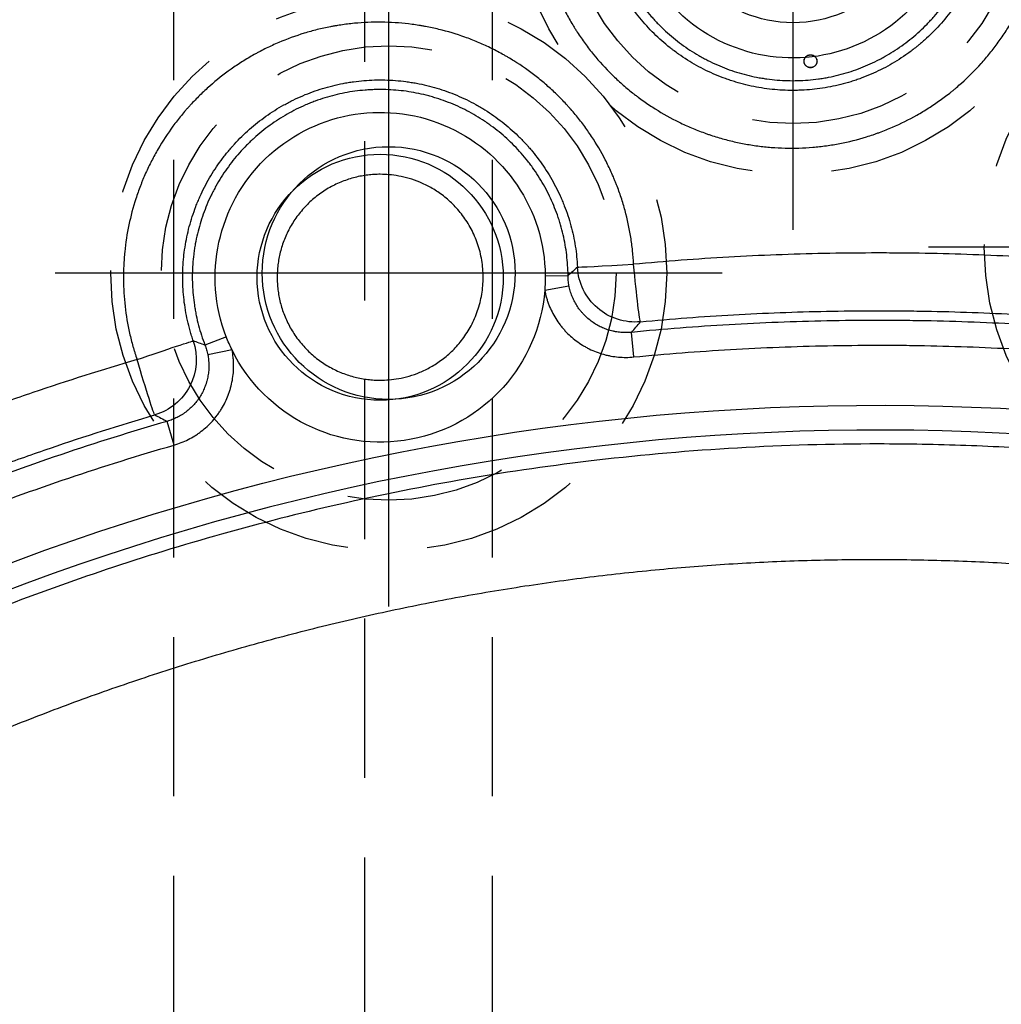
# Model space of a CAD drawing. Extents: x 2651 to 7771, y -1163 to 1075.
# Tile 335 of 490: x 5133 to 5149, y 273 to 288. Entities that reach past the tile are written whole.
import ezdxf

# ---------------------------------------------------------------- set-up
doc = ezdxf.new("R2010")
doc.units = 0
doc.header["$LTSCALE"] = 10
doc.linetypes.add('CENTER', pattern=[2, 1.25, -0.25, 0.25, -0.25])
doc.linetypes.add('HIDDEN', pattern=[0.375, 0.25, -0.125])
doc.layers.get('0').update_dxf_attribs({"linetype": 'CONTINUOUS'})
doc.layers.get('Defpoints').update_dxf_attribs({"linetype": 'CONTINUOUS'})
for name, color, linetype in [('1', 7, 'CONTINUOUS'), ('15', 7, 'CONTINUOUS'), ('97', 7, 'CONTINUOUS'), ('CEN', 1, 'CENTER'), ('DIM', 3, 'CONTINUOUS'), ('HIDDEN', 6, 'HIDDEN'), ('PART', 7, 'CONTINUOUS')]:
    doc.layers.add(name, color=color, linetype=linetype)
doc.styles.get("Standard").update_dxf_attribs({"font": 'romans.shx'})
doc.dimstyles.new('MM& INCH5', dxfattribs={"dimtxt": 5, "dimasz": 2.5, "dimexe": 1, "dimexo": 0.5, "dimtad": 0, "dimrnd": 1.38778e-17, "dimzin": 9, "dimdsep": 46, "dimtxsty": 'Standard', "dimblk": 'CLOSED', "dimcen": 0, "dimclrd": 3, "dimclre": 3, "dimclrt": 3, "dimazin": 2, "dimtfac": 0.75, "dimtofl": 0, "dimtmove": 0, "dimatfit": 3, "dimfxl": 0, "dimtolj": 1, "dimarcsym": 0})

# ---------------------------------------------------------------- blocks, each defined once
blk = doc.blocks.new('DFSF')
at = {"layer": '1', "color": 252, "linetype": 'Continuous'}
for p, q in [((1274.767, 525.024), (1274.875, 524.651)), ((1267.55, 523.64), (1267.587, 523.253)), ((1273.857, 523.528), (1274.238, 523.604)), ((1273.946, 523.323), (1274.282, 523.453)), ((1268.947, 522.592), (1268.566, 522.52)), ((1268.939, 522.363), (1268.581, 522.36))]:
    blk.add_line(p, q, dxfattribs=at)
at = {"layer": '1', "color": 7, "linetype": 'Continuous'}
blk.add_circle((1271.53, 522.388), 1.932, dxfattribs=at)
at = {"layer": '1', "color": 252, "linetype": 'Continuous'}
blk.add_arc((1263.706, 563.151), 38.363, 263.8121, 306.4003, dxfattribs=at)
at = {"layer": '1', "color": 110, "linetype": 'Continuous', "extrusion": (0, 0, -1)}
blk.add_arc((-1263.706, 563.151), 38.752, 233.5997, 276.1879, dxfattribs=at)
at = {"layer": '1', "color": 252, "linetype": 'Continuous', "extrusion": (0, 0, -1)}
blk.add_arc((-1263.706, 563.151), 38.752, 233.5997, 276.1879, dxfattribs=at)
at = {"layer": '1', "color": 7, "linetype": 'Continuous', "extrusion": (0, 0, -1)}
for centre, start, end in [((-1271.53, 522.388), 4.5224, 153.889), ((-1271.53, 522.388), 153.889, 158.8465), ((-1271.53, 522.388), 158.8465, 359.4518), ((-1271.53, 522.388), 359.4518, 4.5224), ((-1265.053, 516.351), 350.5675, 192.6028)]:
    blk.add_arc(centre, 2.591, start, end, dxfattribs=at)
at = {"layer": '1', "color": 252, "linetype": 'Continuous', "extrusion": (0, 0, -1)}
for centre, major_axis, ratio, start_param, end_param in [((1275.324, 523.68), (-0.417, -0.805), 0.99992, 0.764342, 2.377246), ((1275.324, 523.68), (-0.256, 0.87), 0.025112, 0.008729, 1.578189), ((1275.324, 523.68), (0.858, 0.292), 0.00844, 1.546014, 3.132866), ((1267.527, 522.184), (-0.686, 0.593), 0.999921, 0.764602, 2.376995), ((1267.527, 522.184), (0.084, -0.903), 0.026064, 3.150322, 4.714819), ((1267.527, 522.184), (-0.906, -0.046), 0.001337, 3.150319, 4.686243)]:
    blk.add_ellipse(centre, major_axis=major_axis, ratio=ratio, start_param=start_param, end_param=end_param, dxfattribs=at)
at = {"layer": '1', "color": 252, "linetype": 'Continuous'}
blk.add_rational_spline([(1284.673, 533.438), (1277.367, 528.298), (1268.718, 526.067), (1259.838, 527.033)], [1, 0.957088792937, 0.957088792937, 1], degree=3, dxfattribs=at)
for points, knots in [([(1259.595, 525.23), (1260.05, 525.185), (1260.961, 525.096), (1262.333, 525.024), (1264.725, 524.979), (1268.034, 525.171), (1272.093, 525.867), (1275.748, 526.892), (1278.989, 528.143), (1281.817, 529.532), (1284.259, 530.962), (1285.709, 531.992), (1286.39, 532.475)], [0, 0, 0, 0, 0.048349, 0.096698, 0.145048, 0.301095, 0.445844, 0.579291, 0.701434, 0.812268, 0.911791, 1, 1, 1, 1]), ([(1287.156, 531.114), (1286.689, 530.773), (1285.74, 530.11), (1284.765, 529.49), (1284.146, 529.116), (1284.022, 529.041), (1283.773, 528.894), (1283.648, 528.821), (1283.271, 528.605), (1283.019, 528.463), (1282.258, 528.047), (1281.745, 527.781), (1280.967, 527.398), (1280.706, 527.273), (1280.312, 527.09), (1280.181, 527.03), (1279.917, 526.911), (1279.256, 526.617), (1278.054, 526.121), (1276.426, 525.531), (1275.322, 525.185), (1274.767, 525.024)], [0, 0, 0, 0, 0.125, 0.25, 0.25, 0.28125, 0.28125, 0.3125, 0.3125, 0.375, 0.375, 0.5, 0.5, 0.5625, 0.5625, 0.59375, 0.59375, 0.625, 0.75, 0.875, 1, 1, 1, 1]), ([(1275.347, 523.68), (1275.897, 523.842), (1276.443, 524.015), (1277.256, 524.292), (1277.526, 524.387), (1277.863, 524.509), (1277.93, 524.534), (1278.065, 524.584), (1278.266, 524.659), (1279.002, 524.94), (1279.664, 525.212), (1280.451, 525.556), (1280.843, 525.732), (1281.297, 525.944), (1281.491, 526.037), (1281.62, 526.099), (1281.684, 526.13), (1282.264, 526.412), (1283.282, 526.935), (1284.774, 527.781), (1285.744, 528.386), (1286.463, 528.855), (1286.701, 529.014), (1287.056, 529.257), (1287.174, 529.338), (1287.409, 529.502), (1287.526, 529.585), (1287.643, 529.668)], [0, 0, 0, 0, 0.125, 0.125, 0.1875, 0.1875, 0.203125, 0.203125, 0.21875, 0.25, 0.375, 0.375, 0.4375, 0.46875, 0.484375, 0.484375, 0.5, 0.5, 0.625, 0.75, 0.875, 0.875, 0.9375, 0.9375, 0.96875, 0.96875, 1, 1, 1, 1]), ([(1274.767, 525.024), (1274.728, 525.013), (1274.652, 524.987), (1274.543, 524.938), (1274.473, 524.898), (1274.422, 524.867), (1274.405, 524.855), (1274.38, 524.838), (1274.372, 524.832), (1274.356, 524.82), (1274.316, 524.79), (1274.247, 524.732), (1274.163, 524.647), (1274.112, 524.585), (1274.082, 524.545), (1274.076, 524.537), (1274.064, 524.52), (1274.059, 524.512), (1274.042, 524.487), (1274.009, 524.436), (1273.961, 524.349), (1273.93, 524.275), (1273.908, 524.219), (1273.899, 524.191), (1273.889, 524.162), (1273.884, 524.143), (1273.881, 524.133), (1273.868, 524.084), (1273.85, 524.006), (1273.834, 523.887), (1273.832, 523.808), (1273.832, 523.747), (1273.833, 523.727), (1273.834, 523.697), (1273.835, 523.687), (1273.837, 523.667), (1273.841, 523.617), (1273.849, 523.567), (1273.857, 523.528)], [0, 0, 0, 0, 0.0625, 0.125, 0.1875, 0.1875, 0.21875, 0.21875, 0.234375, 0.234375, 0.25, 0.3125, 0.375, 0.4375, 0.4375, 0.453125, 0.453125, 0.46875, 0.46875, 0.5, 0.5625, 0.625, 0.625, 0.65625, 0.671875, 0.671875, 0.6875, 0.6875, 0.75, 0.8125, 0.875, 0.875, 0.90625, 0.90625, 0.921875, 0.921875, 0.9375, 1, 1, 1, 1]), ([(1267.55, 523.64), (1267.044, 523.591), (1266.03, 523.512), (1265.015, 523.473), (1264.254, 523.458), (1263.999, 523.455), (1263.618, 523.455), (1263.491, 523.455), (1263.237, 523.457), (1262.601, 523.466), (1261.967, 523.49), (1261.459, 523.519)], [0, 0, 0, 0, 0.25, 0.5, 0.5, 0.625, 0.625, 0.6875, 0.6875, 0.75, 1, 1, 1, 1]), ([(1268.947, 522.592), (1268.94, 522.631), (1268.931, 522.67), (1268.914, 522.728), (1268.908, 522.747), (1268.899, 522.775), (1268.895, 522.785), (1268.888, 522.804), (1268.871, 522.851), (1268.834, 522.933), (1268.776, 523.037), (1268.731, 523.102), (1268.7, 523.142), (1268.694, 523.15), (1268.682, 523.166), (1268.675, 523.174), (1268.656, 523.197), (1268.616, 523.242), (1268.545, 523.312), (1268.454, 523.388), (1268.387, 523.433), (1268.344, 523.46), (1268.336, 523.465), (1268.318, 523.475), (1268.292, 523.49), (1268.23, 523.522), (1268.139, 523.562), (1268.064, 523.587), (1268.006, 523.603), (1267.987, 523.608), (1267.957, 523.615), (1267.947, 523.617), (1267.928, 523.621), (1267.878, 523.631), (1267.789, 523.643), (1267.67, 523.648), (1267.59, 523.644), (1267.55, 523.64)], [0, 0, 0, 0, 0.0625, 0.0625, 0.09375, 0.09375, 0.109375, 0.109375, 0.125, 0.1875, 0.25, 0.3125, 0.3125, 0.328125, 0.328125, 0.34375, 0.34375, 0.375, 0.4375, 0.5, 0.5625, 0.5625, 0.578125, 0.578125, 0.59375, 0.625, 0.6875, 0.75, 0.75, 0.78125, 0.78125, 0.796875, 0.796875, 0.8125, 0.875, 0.9375, 1, 1, 1, 1]), ([(1267.551, 522.184), (1267.555, 522.112), (1267.566, 521.969), (1267.585, 521.827), (1267.618, 521.616), (1267.663, 521.408), (1267.745, 521.135), (1267.793, 521), (1267.826, 520.917), (1267.832, 520.9), (1267.846, 520.867), (1267.853, 520.85), (1267.873, 520.8), (1267.917, 520.702), (1268.026, 520.477), (1268.134, 520.293), (1268.252, 520.115), (1268.333, 519.999), (1268.421, 519.886), (1268.49, 519.804), (1268.513, 519.776), (1268.549, 519.736), (1268.561, 519.722), (1268.585, 519.695), (1268.645, 519.629), (1268.758, 519.514), (1268.915, 519.369), (1269.024, 519.278), (1269.192, 519.147), (1269.308, 519.065), (1269.46, 518.97), (1269.506, 518.942), (1269.552, 518.915), (1269.584, 518.898), (1269.599, 518.889), (1269.678, 518.845), (1269.805, 518.779), (1270, 518.691), (1270.265, 518.588), (1270.469, 518.527), (1270.677, 518.476), (1270.747, 518.461), (1270.836, 518.445), (1270.853, 518.442), (1270.889, 518.436), (1270.907, 518.433), (1270.96, 518.424), (1271.137, 518.398), (1271.315, 518.385), (1271.599, 518.378), (1271.741, 518.382), (1271.954, 518.399), (1272.025, 518.407), (1272.132, 518.422), (1272.167, 518.427), (1272.22, 518.436), (1272.238, 518.439), (1272.273, 518.445), (1272.362, 518.461), (1272.519, 518.496), (1272.656, 518.534), (1272.86, 518.596), (1272.993, 518.645), (1273.19, 518.729), (1273.255, 518.758), (1273.351, 518.805), (1273.399, 518.83), (1273.447, 518.855), (1273.478, 518.872), (1273.494, 518.881), (1273.572, 518.925), (1273.696, 518.998), (1273.814, 519.078), (1273.988, 519.201), (1274.099, 519.289), (1274.259, 519.43), (1274.364, 519.527), (1274.463, 519.631), (1274.524, 519.697), (1274.536, 519.71), (1274.56, 519.737), (1274.595, 519.778), (1274.676, 519.874), (1274.742, 519.958), (1274.868, 520.13), (1274.946, 520.249), (1275.053, 520.434), (1275.122, 520.558), (1275.184, 520.687), (1275.227, 520.786), (1275.242, 520.819), (1275.262, 520.868), (1275.269, 520.885), (1275.282, 520.918), (1275.315, 521.002), (1275.345, 521.086), (1275.411, 521.29), (1275.447, 521.427), (1275.506, 521.705), (1275.527, 521.846), (1275.545, 522.024), (1275.55, 522.078), (1275.553, 522.132), (1275.555, 522.168), (1275.556, 522.186), (1275.561, 522.275), (1275.563, 522.419), (1275.556, 522.632), (1275.531, 522.916), (1275.496, 523.126), (1275.449, 523.335), (1275.431, 523.405), (1275.407, 523.491), (1275.402, 523.508), (1275.391, 523.543), (1275.376, 523.595), (1275.359, 523.646), (1275.347, 523.68)], [0, 0, 0, 0, 0.015625, 0.03125, 0.03125, 0.0625, 0.078125, 0.09375, 0.09375, 0.097656, 0.097656, 0.101562, 0.101562, 0.109375, 0.125, 0.15625, 0.15625, 0.171875, 0.1875, 0.1875, 0.195312, 0.195312, 0.199219, 0.199219, 0.203125, 0.21875, 0.234375, 0.25, 0.25, 0.28125, 0.28125, 0.289062, 0.292969, 0.292969, 0.296875, 0.296875, 0.3125, 0.328125, 0.34375, 0.375, 0.375, 0.390625, 0.390625, 0.394531, 0.394531, 0.398437, 0.398437, 0.40625, 0.4375, 0.4375, 0.46875, 0.46875, 0.484375, 0.484375, 0.492187, 0.492187, 0.496094, 0.496094, 0.5, 0.515625, 0.53125, 0.53125, 0.5625, 0.5625, 0.578125, 0.578125, 0.585937, 0.589844, 0.589844, 0.59375, 0.59375, 0.609375, 0.625, 0.625, 0.65625, 0.65625, 0.671875, 0.6875, 0.6875, 0.691406, 0.691406, 0.695312, 0.703125, 0.71875, 0.71875, 0.75, 0.75, 0.765625, 0.78125, 0.78125, 0.789062, 0.789062, 0.792969, 0.792969, 0.796875, 0.8125, 0.8125, 0.84375, 0.84375, 0.875, 0.875, 0.882812, 0.886719, 0.886719, 0.890625, 0.890625, 0.90625, 0.921875, 0.9375, 0.96875, 0.96875, 0.984375, 0.984375, 0.988281, 0.988281, 0.992188, 1, 1, 1, 1]), ([(1261.57, 522.063), (1262.069, 522.036), (1262.567, 522.019), (1263.191, 522.009), (1263.316, 522.008), (1263.565, 522.006), (1263.69, 522.006), (1264.065, 522.007), (1264.813, 522.015), (1266.059, 522.063), (1267.054, 522.137), (1267.551, 522.184)], [0, 0, 0, 0, 0.25, 0.25, 0.3125, 0.3125, 0.375, 0.375, 0.5, 0.75, 1, 1, 1, 1]), ([(1269.021, 515.64), (1269.034, 515.712), (1269.045, 515.784), (1269.056, 515.874), (1269.058, 515.892), (1269.062, 515.928), (1269.064, 515.946), (1269.069, 516), (1269.072, 516.036), (1269.085, 516.217), (1269.087, 516.361), (1269.079, 516.576), (1269.07, 516.719), (1269.044, 516.932), (1269.019, 517.074), (1268.998, 517.181), (1268.99, 517.216), (1268.978, 517.269), (1268.974, 517.287), (1268.965, 517.322), (1268.925, 517.48), (1268.876, 517.635), (1268.8, 517.836), (1268.746, 517.969), (1268.654, 518.163), (1268.585, 518.29), (1268.531, 518.384), (1268.504, 518.43), (1268.475, 518.476), (1268.455, 518.507), (1268.406, 518.583), (1268.314, 518.717), (1268.226, 518.831), (1268.09, 518.998), (1267.993, 519.104), (1267.84, 519.255), (1267.735, 519.353), (1267.624, 519.446), (1267.553, 519.502), (1267.539, 519.514), (1267.51, 519.536), (1267.467, 519.569), (1267.364, 519.643), (1267.155, 519.783), (1266.967, 519.888), (1266.774, 519.983), (1266.643, 520.042), (1266.509, 520.095), (1266.424, 520.126), (1266.407, 520.132), (1266.373, 520.144), (1266.356, 520.15), (1266.304, 520.167), (1266.2, 520.2), (1266.096, 520.228), (1265.956, 520.262), (1265.816, 520.292), (1265.604, 520.326), (1265.39, 520.349), (1265.246, 520.356), (1265.137, 520.359), (1265.101, 520.359), (1265.047, 520.359), (1265.029, 520.359), (1264.992, 520.358), (1264.902, 520.356), (1264.739, 520.347), (1264.525, 520.323), (1264.243, 520.276), (1264.034, 520.224), (1263.861, 520.171), (1263.81, 520.154), (1263.758, 520.136), (1263.724, 520.124), (1263.707, 520.118), (1263.622, 520.087), (1263.555, 520.06), (1263.356, 519.974), (1263.163, 519.878), (1262.918, 519.73), (1262.739, 519.609), (1262.624, 519.522), (1262.553, 519.465), (1262.539, 519.454), (1262.511, 519.431), (1262.47, 519.396), (1262.32, 519.265), (1262.193, 519.138), (1262.049, 518.978), (1261.956, 518.869), (1261.825, 518.698), (1261.744, 518.579), (1261.685, 518.487), (1261.666, 518.457), (1261.628, 518.394), (1261.573, 518.3), (1261.489, 518.141), (1261.428, 518.011), (1261.342, 517.814), (1261.293, 517.679), (1261.228, 517.474), (1261.209, 517.404), (1261.182, 517.299), (1261.174, 517.264), (1261.162, 517.211), (1261.158, 517.193), (1261.151, 517.158), (1261.133, 517.069), (1261.106, 516.908), (1261.073, 516.623), (1261.067, 516.408), (1261.071, 516.192), (1261.078, 516.049), (1261.093, 515.905), (1261.103, 515.833)], [0, 0, 0, 0, 0.015625, 0.015625, 0.019531, 0.019531, 0.023438, 0.023438, 0.03125, 0.03125, 0.0625, 0.0625, 0.078125, 0.09375, 0.109375, 0.109375, 0.117188, 0.117188, 0.121094, 0.121094, 0.125, 0.15625, 0.15625, 0.171875, 0.1875, 0.203125, 0.203125, 0.210938, 0.214844, 0.214844, 0.21875, 0.234375, 0.25, 0.25, 0.28125, 0.28125, 0.296875, 0.3125, 0.3125, 0.316406, 0.316406, 0.320313, 0.328125, 0.34375, 0.375, 0.375, 0.390625, 0.40625, 0.40625, 0.410156, 0.410156, 0.414063, 0.414063, 0.421875, 0.4375, 0.4375, 0.453125, 0.46875, 0.484375, 0.5, 0.5, 0.507813, 0.507813, 0.511719, 0.511719, 0.515625, 0.53125, 0.546875, 0.5625, 0.59375, 0.59375, 0.601563, 0.605469, 0.605469, 0.609375, 0.609375, 0.625, 0.625, 0.65625, 0.671875, 0.6875, 0.703125, 0.703125, 0.707031, 0.707031, 0.710938, 0.71875, 0.75, 0.75, 0.765625, 0.78125, 0.796875, 0.796875, 0.804688, 0.804688, 0.8125, 0.828125, 0.84375, 0.84375, 0.875, 0.875, 0.890625, 0.890625, 0.898438, 0.898438, 0.902344, 0.902344, 0.90625, 0.921875, 0.9375, 0.96875, 0.96875, 0.984375, 1, 1, 1, 1])]:
    blk.add_open_spline(points, degree=3, knots=knots, dxfattribs=at)
at = {"layer": '1', "color": 7, "linetype": 'Continuous'}
for points, knots in [([(1274.875, 524.651), (1275.436, 524.813), (1276.55, 525.163), (1278.195, 525.759), (1279.273, 526.204), (1279.942, 526.497), (1280.076, 526.556), (1280.342, 526.677), (1280.475, 526.737), (1280.872, 526.922), (1281.136, 527.048), (1281.922, 527.434), (1282.44, 527.703), (1283.208, 528.124), (1283.463, 528.267), (1283.843, 528.485), (1283.969, 528.559), (1284.221, 528.707), (1284.847, 529.082), (1285.956, 529.787), (1286.914, 530.456), (1287.385, 530.801)], [0, 0, 0, 0, 0.125, 0.25, 0.375, 0.375, 0.40625, 0.40625, 0.4375, 0.4375, 0.5, 0.5, 0.625, 0.625, 0.6875, 0.6875, 0.71875, 0.71875, 0.75, 0.875, 1, 1, 1, 1]), ([(1287.339, 530.584), (1287.107, 530.416), (1286.873, 530.25), (1286.579, 530.046), (1286.52, 530.005), (1286.401, 529.924), (1286.224, 529.803), (1285.57, 529.365), (1284.482, 528.677), (1282.995, 527.823), (1281.979, 527.296), (1281.336, 526.98), (1281.207, 526.918), (1280.949, 526.794), (1280.56, 526.611), (1280.169, 526.433), (1279.383, 526.088), (1278.854, 525.868), (1278.187, 525.608), (1278.053, 525.557), (1277.785, 525.456), (1277.651, 525.406), (1277.247, 525.259), (1276.977, 525.163), (1276.164, 524.885), (1275.618, 524.712), (1275.068, 524.55)], [0, 0, 0, 0, 0.0625, 0.0625, 0.078125, 0.078125, 0.09375, 0.125, 0.25, 0.375, 0.5, 0.5, 0.53125, 0.53125, 0.5625, 0.625, 0.625, 0.75, 0.75, 0.78125, 0.78125, 0.8125, 0.8125, 0.875, 0.875, 1, 1, 1, 1]), ([(1274.238, 523.604), (1274.232, 523.631), (1274.228, 523.659), (1274.224, 523.694), (1274.224, 523.701), (1274.223, 523.715), (1274.222, 523.722), (1274.221, 523.743), (1274.22, 523.785), (1274.222, 523.855), (1274.233, 523.938), (1274.245, 523.993), (1274.255, 524.027), (1274.257, 524.034), (1274.261, 524.047), (1274.267, 524.068), (1274.283, 524.114), (1274.311, 524.178), (1274.338, 524.227), (1274.36, 524.263), (1274.367, 524.275), (1274.383, 524.298), (1274.391, 524.31), (1274.416, 524.344), (1274.452, 524.387), (1274.511, 524.447), (1274.554, 524.483), (1274.582, 524.504), (1274.587, 524.508), (1274.599, 524.517), (1274.604, 524.521), (1274.622, 524.533), (1274.657, 524.556), (1274.718, 524.59), (1274.794, 524.625), (1274.848, 524.643), (1274.875, 524.651)], [0, 0, 0, 0, 0.0625, 0.0625, 0.078125, 0.078125, 0.09375, 0.09375, 0.125, 0.1875, 0.25, 0.3125, 0.3125, 0.328125, 0.328125, 0.34375, 0.375, 0.4375, 0.5, 0.5, 0.53125, 0.53125, 0.5625, 0.5625, 0.625, 0.6875, 0.75, 0.75, 0.765625, 0.765625, 0.78125, 0.78125, 0.8125, 0.875, 0.9375, 1, 1, 1, 1]), ([(1268.581, 522.36), (1268.582, 522.251), (1268.589, 522.144), (1268.615, 521.93), (1268.634, 521.825), (1268.67, 521.668), (1268.69, 521.59), (1268.714, 521.512), (1268.727, 521.473), (1268.731, 521.46), (1268.74, 521.435), (1268.779, 521.319), (1268.826, 521.208), (1268.918, 521.014), (1268.97, 520.92), (1269.055, 520.783), (1269.085, 520.738), (1269.132, 520.672), (1269.148, 520.65), (1269.18, 520.606), (1269.262, 520.499), (1269.351, 520.398), (1269.501, 520.245), (1269.58, 520.173), (1269.705, 520.071), (1269.747, 520.038), (1269.802, 519.998), (1269.813, 519.99), (1269.835, 519.975), (1269.846, 519.967), (1269.879, 519.944), (1269.992, 519.869), (1270.201, 519.748), (1270.397, 519.663), (1270.548, 519.606), (1270.599, 519.589), (1270.677, 519.565), (1270.702, 519.557), (1270.742, 519.546), (1270.755, 519.542), (1270.781, 519.535), (1270.899, 519.505), (1271.017, 519.481), (1271.229, 519.452), (1271.336, 519.443), (1271.497, 519.438), (1271.551, 519.438), (1271.632, 519.44), (1271.672, 519.442), (1271.713, 519.444), (1271.74, 519.446), (1271.753, 519.447), (1271.875, 519.456), (1272.088, 519.485), (1272.295, 519.537), (1272.449, 519.584), (1272.5, 519.602), (1272.576, 519.63), (1272.614, 519.644), (1272.651, 519.659), (1272.676, 519.67), (1272.689, 519.675), (1272.801, 519.724), (1272.897, 519.772), (1273.083, 519.878), (1273.173, 519.936), (1273.347, 520.061), (1273.431, 520.129), (1273.521, 520.211), (1273.531, 520.22), (1273.551, 520.238), (1273.58, 520.266), (1273.648, 520.333), (1273.703, 520.391), (1273.809, 520.512), (1273.876, 520.596), (1274, 520.77), (1274.057, 520.861), (1274.116, 520.968), (1274.123, 520.98), (1274.135, 521.004), (1274.142, 521.016), (1274.161, 521.052), (1274.197, 521.124), (1274.23, 521.198), (1274.292, 521.346), (1274.328, 521.447), (1274.389, 521.652), (1274.414, 521.757), (1274.436, 521.876), (1274.438, 521.89), (1274.442, 521.916), (1274.445, 521.93), (1274.451, 521.97), (1274.462, 522.051), (1274.47, 522.131), (1274.481, 522.292), (1274.482, 522.399), (1274.474, 522.612), (1274.464, 522.719), (1274.444, 522.853), (1274.439, 522.879), (1274.432, 522.919), (1274.43, 522.933), (1274.424, 522.959), (1274.411, 523.026), (1274.396, 523.092), (1274.354, 523.248), (1274.321, 523.351), (1274.282, 523.453)], [0, 0, 0, 0, 0.03125, 0.03125, 0.0625, 0.0625, 0.078125, 0.085938, 0.085938, 0.089844, 0.089844, 0.09375, 0.125, 0.125, 0.15625, 0.15625, 0.171875, 0.171875, 0.179688, 0.179688, 0.1875, 0.21875, 0.21875, 0.25, 0.25, 0.265625, 0.265625, 0.269531, 0.269531, 0.273438, 0.273438, 0.28125, 0.3125, 0.34375, 0.34375, 0.359375, 0.359375, 0.367188, 0.367188, 0.371094, 0.371094, 0.375, 0.40625, 0.40625, 0.4375, 0.4375, 0.453125, 0.453125, 0.460938, 0.464844, 0.464844, 0.46875, 0.46875, 0.5, 0.53125, 0.53125, 0.546875, 0.546875, 0.554688, 0.558594, 0.558594, 0.5625, 0.5625, 0.59375, 0.59375, 0.625, 0.625, 0.65625, 0.65625, 0.660156, 0.660156, 0.664063, 0.671875, 0.6875, 0.6875, 0.71875, 0.71875, 0.75, 0.75, 0.753906, 0.753906, 0.757813, 0.757813, 0.765625, 0.78125, 0.78125, 0.8125, 0.8125, 0.84375, 0.84375, 0.847656, 0.847656, 0.851563, 0.851563, 0.859375, 0.875, 0.875, 0.90625, 0.90625, 0.9375, 0.9375, 0.945312, 0.945312, 0.949219, 0.949219, 0.953125, 0.96875, 0.96875, 1, 1, 1, 1]), ([(1274.282, 523.453), (1274.272, 523.477), (1274.264, 523.502), (1274.249, 523.552), (1274.243, 523.578), (1274.238, 523.604)], [0, 0, 0, 0, 0.5, 0.5, 1, 1, 1, 1]), ([(1274.465, 523.388), (1274.474, 523.361), (1274.487, 523.322), (1274.499, 523.282), (1274.507, 523.255), (1274.511, 523.242), (1274.53, 523.175), (1274.544, 523.121), (1274.58, 522.959), (1274.598, 522.85), (1274.623, 522.632), (1274.63, 522.522), (1274.631, 522.356), (1274.63, 522.301), (1274.627, 522.231), (1274.626, 522.217), (1274.625, 522.189), (1274.622, 522.148), (1274.609, 521.996), (1274.588, 521.86), (1274.543, 521.644), (1274.514, 521.538), (1274.463, 521.381), (1274.445, 521.328), (1274.42, 521.264), (1274.415, 521.251), (1274.405, 521.225), (1274.399, 521.212), (1274.383, 521.173), (1274.372, 521.148), (1274.316, 521.021), (1274.265, 520.923), (1274.155, 520.733), (1274.095, 520.641), (1273.997, 520.508), (1273.963, 520.464), (1273.91, 520.4), (1273.883, 520.368), (1273.856, 520.337), (1273.837, 520.316), (1273.828, 520.305), (1273.743, 520.213), (1273.665, 520.136), (1273.5, 519.99), (1273.413, 519.922), (1273.234, 519.795), (1273.14, 519.735), (1273.031, 519.674), (1273.019, 519.668), (1272.994, 519.654), (1272.958, 519.635), (1272.871, 519.591), (1272.796, 519.556), (1272.644, 519.492), (1272.541, 519.454), (1272.33, 519.39), (1272.223, 519.363), (1272.1, 519.34), (1272.087, 519.337), (1272.059, 519.332), (1272.018, 519.325), (1271.922, 519.311), (1271.84, 519.302), (1271.675, 519.288), (1271.565, 519.285), (1271.345, 519.29), (1271.235, 519.299), (1271.098, 519.317), (1271.07, 519.321), (1271.016, 519.33), (1270.988, 519.334), (1270.906, 519.35), (1270.852, 519.361), (1270.691, 519.4), (1270.586, 519.432), (1270.379, 519.506), (1270.277, 519.549), (1270.128, 519.621), (1270.079, 519.647), (1270.018, 519.68), (1270.006, 519.687), (1269.981, 519.701), (1269.945, 519.722), (1269.815, 519.801), (1269.702, 519.88), (1269.529, 520.016), (1269.447, 520.088), (1269.328, 520.204), (1269.289, 520.243), (1269.242, 520.294), (1269.233, 520.304), (1269.214, 520.325), (1269.205, 520.336), (1269.177, 520.367), (1269.159, 520.388), (1269.071, 520.495), (1269.005, 520.584), (1268.884, 520.767), (1268.828, 520.862), (1268.752, 521.008), (1268.728, 521.058), (1268.693, 521.134), (1268.682, 521.159), (1268.666, 521.198), (1268.661, 521.211), (1268.65, 521.237), (1268.604, 521.353), (1268.565, 521.471), (1268.508, 521.683), (1268.485, 521.791), (1268.45, 522.009), (1268.439, 522.119), (1268.433, 522.23)], [0, 0, 0, 0, 0.007812, 0.011719, 0.011719, 0.015625, 0.015625, 0.03125, 0.03125, 0.0625, 0.0625, 0.09375, 0.09375, 0.109375, 0.109375, 0.113281, 0.113281, 0.117187, 0.125, 0.15625, 0.15625, 0.1875, 0.1875, 0.203125, 0.203125, 0.207031, 0.207031, 0.210937, 0.210937, 0.21875, 0.21875, 0.25, 0.25, 0.28125, 0.28125, 0.296875, 0.296875, 0.304687, 0.308594, 0.308594, 0.3125, 0.3125, 0.34375, 0.34375, 0.375, 0.375, 0.40625, 0.40625, 0.410156, 0.410156, 0.414062, 0.421875, 0.4375, 0.4375, 0.46875, 0.46875, 0.5, 0.5, 0.503906, 0.503906, 0.507812, 0.515625, 0.53125, 0.53125, 0.5625, 0.5625, 0.59375, 0.59375, 0.601562, 0.601562, 0.609375, 0.609375, 0.625, 0.625, 0.65625, 0.65625, 0.6875, 0.6875, 0.703125, 0.703125, 0.707031, 0.707031, 0.710938, 0.71875, 0.75, 0.75, 0.78125, 0.78125, 0.796875, 0.796875, 0.800781, 0.800781, 0.804688, 0.804688, 0.8125, 0.8125, 0.84375, 0.84375, 0.875, 0.875, 0.890625, 0.890625, 0.898438, 0.898438, 0.902344, 0.902344, 0.90625, 0.9375, 0.9375, 0.96875, 0.96875, 1, 1, 1, 1]), ([(1261.437, 523.131), (1261.949, 523.102), (1262.462, 523.082), (1263.104, 523.07), (1263.232, 523.069), (1263.489, 523.066), (1263.617, 523.066), (1264.002, 523.066), (1264.259, 523.069), (1265.028, 523.084), (1266.053, 523.124), (1267.076, 523.204), (1267.587, 523.253)], [0, 0, 0, 0, 0.25, 0.25, 0.3125, 0.3125, 0.375, 0.375, 0.5, 0.5, 0.75, 1, 1, 1, 1]), ([(1267.587, 523.253), (1267.615, 523.256), (1267.671, 523.259), (1267.755, 523.255), (1267.81, 523.248), (1267.845, 523.242), (1267.852, 523.24), (1267.866, 523.237), (1267.872, 523.236), (1267.893, 523.231), (1267.934, 523.221), (1268, 523.199), (1268.051, 523.176), (1268.088, 523.158), (1268.101, 523.151), (1268.125, 523.138), (1268.138, 523.131), (1268.174, 523.109), (1268.22, 523.077), (1268.284, 523.024), (1268.324, 522.985), (1268.352, 522.954), (1268.361, 522.943), (1268.375, 522.927), (1268.379, 522.921), (1268.388, 522.91), (1268.41, 522.883), (1268.445, 522.831), (1268.486, 522.758), (1268.509, 522.707), (1268.524, 522.668), (1268.529, 522.655), (1268.538, 522.628), (1268.551, 522.588), (1268.56, 522.547), (1268.566, 522.52)], [0, 0, 0, 0, 0.0625, 0.125, 0.1875, 0.1875, 0.203125, 0.203125, 0.21875, 0.21875, 0.25, 0.3125, 0.375, 0.375, 0.40625, 0.40625, 0.4375, 0.4375, 0.5, 0.5625, 0.625, 0.625, 0.65625, 0.65625, 0.671875, 0.671875, 0.6875, 0.75, 0.8125, 0.875, 0.875, 0.90625, 0.90625, 0.9375, 1, 1, 1, 1]), ([(1267.443, 523.087), (1266.957, 523.041), (1265.984, 522.968), (1265.009, 522.931), (1264.278, 522.916), (1264.034, 522.913), (1263.668, 522.913), (1263.546, 522.913), (1263.302, 522.915), (1262.691, 522.922), (1262.082, 522.942), (1261.594, 522.968)], [0, 0, 0, 0, 0.25, 0.5, 0.5, 0.625, 0.625, 0.6875, 0.6875, 0.75, 1, 1, 1, 1]), ([(1268.566, 522.52), (1268.571, 522.493), (1268.574, 522.467), (1268.58, 522.413), (1268.581, 522.387), (1268.581, 522.36)], [0, 0, 0, 0, 0.5, 0.5, 1, 1, 1, 1]), ([(1261.978, 515.95), (1261.963, 516.061), (1261.955, 516.173), (1261.95, 516.395), (1261.954, 516.506), (1261.973, 516.727), (1261.988, 516.837), (1262.015, 516.975), (1262.021, 517.003), (1262.033, 517.058), (1262.053, 517.139), (1262.106, 517.327), (1262.164, 517.483), (1262.252, 517.687), (1262.302, 517.786), (1262.371, 517.908), (1262.385, 517.932), (1262.414, 517.98), (1262.429, 518.004), (1262.474, 518.075), (1262.506, 518.121), (1262.603, 518.256), (1262.673, 518.343), (1262.821, 518.508), (1262.9, 518.586), (1263.004, 518.679), (1263.036, 518.707), (1263.068, 518.734), (1263.09, 518.752), (1263.101, 518.761), (1263.155, 518.805), (1263.2, 518.839), (1263.336, 518.936), (1263.429, 518.996), (1263.622, 519.105), (1263.722, 519.154), (1263.875, 519.221), (1263.927, 519.241), (1263.993, 519.266), (1264.007, 519.271), (1264.033, 519.28), (1264.073, 519.294), (1264.219, 519.341), (1264.354, 519.375), (1264.571, 519.417), (1264.681, 519.432), (1264.848, 519.446), (1264.904, 519.449), (1264.974, 519.451), (1264.988, 519.452), (1265.016, 519.452), (1265.03, 519.452), (1265.072, 519.452), (1265.1, 519.452), (1265.24, 519.449), (1265.461, 519.431), (1265.679, 519.391), (1265.841, 519.351), (1265.895, 519.336), (1265.976, 519.312), (1266.002, 519.304), (1266.042, 519.29), (1266.056, 519.286), (1266.082, 519.277), (1266.201, 519.234), (1266.316, 519.186), (1266.516, 519.088), (1266.612, 519.034), (1266.754, 518.945), (1266.8, 518.914), (1266.868, 518.866), (1266.902, 518.841), (1266.936, 518.815), (1266.958, 518.798), (1266.969, 518.79), (1267.068, 518.711), (1267.151, 518.637), (1267.31, 518.481), (1267.384, 518.399), (1267.525, 518.227), (1267.591, 518.137), (1267.66, 518.031), (1267.667, 518.019), (1267.682, 517.996), (1267.704, 517.96), (1267.754, 517.876), (1267.794, 517.802), (1267.869, 517.654), (1267.914, 517.552), (1267.993, 517.344), (1268.027, 517.238), (1268.058, 517.116), (1268.062, 517.103), (1268.068, 517.075), (1268.072, 517.062), (1268.081, 517.021), (1268.099, 516.938), (1268.113, 516.856), (1268.137, 516.691), (1268.148, 516.58), (1268.156, 516.359), (1268.154, 516.247), (1268.145, 516.108), (1268.142, 516.08), (1268.138, 516.038), (1268.137, 516.024), (1268.134, 515.996), (1268.125, 515.926), (1268.115, 515.857), (1268.105, 515.801)], [0, 0, 0, 0, 0.03125, 0.03125, 0.0625, 0.0625, 0.09375, 0.09375, 0.101563, 0.101563, 0.109375, 0.125, 0.15625, 0.15625, 0.1875, 0.1875, 0.195313, 0.195313, 0.203125, 0.203125, 0.21875, 0.21875, 0.25, 0.25, 0.28125, 0.28125, 0.289063, 0.292969, 0.292969, 0.296875, 0.296875, 0.3125, 0.3125, 0.34375, 0.34375, 0.375, 0.375, 0.390625, 0.390625, 0.394531, 0.394531, 0.398438, 0.40625, 0.4375, 0.4375, 0.46875, 0.46875, 0.484375, 0.484375, 0.488281, 0.488281, 0.492188, 0.492188, 0.5, 0.5, 0.53125, 0.5625, 0.5625, 0.578125, 0.578125, 0.585938, 0.585938, 0.589844, 0.589844, 0.59375, 0.625, 0.625, 0.65625, 0.65625, 0.671875, 0.671875, 0.679688, 0.683594, 0.683594, 0.6875, 0.6875, 0.71875, 0.71875, 0.75, 0.75, 0.78125, 0.78125, 0.785156, 0.785156, 0.789063, 0.796875, 0.8125, 0.8125, 0.84375, 0.84375, 0.875, 0.875, 0.878906, 0.878906, 0.882813, 0.882813, 0.890625, 0.90625, 0.90625, 0.9375, 0.9375, 0.96875, 0.96875, 0.976562, 0.976562, 0.980469, 0.980469, 0.984375, 1, 1, 1, 1]), ([(1267.931, 515.708), (1267.955, 515.815), (1267.972, 515.922), (1267.996, 516.136), (1268.002, 516.244), (1268.002, 516.406), (1268, 516.488), (1267.994, 516.569), (1267.991, 516.61), (1267.989, 516.624), (1267.987, 516.651), (1267.974, 516.773), (1267.954, 516.893), (1267.906, 517.104), (1267.877, 517.208), (1267.824, 517.361), (1267.805, 517.412), (1267.779, 517.475), (1267.774, 517.488), (1267.763, 517.513), (1267.747, 517.551), (1267.73, 517.588), (1267.672, 517.71), (1267.621, 517.805), (1267.508, 517.989), (1267.446, 518.077), (1267.347, 518.205), (1267.312, 518.247), (1267.267, 518.299), (1267.258, 518.309), (1267.24, 518.329), (1267.231, 518.339), (1267.203, 518.369), (1267.11, 518.468), (1266.931, 518.632), (1266.757, 518.76), (1266.621, 518.849), (1266.563, 518.884), (1266.504, 518.918), (1266.48, 518.931), (1266.469, 518.938), (1266.432, 518.957), (1266.408, 518.97), (1266.287, 519.031), (1266.188, 519.075), (1265.986, 519.15), (1265.883, 519.182), (1265.726, 519.222), (1265.673, 519.234), (1265.593, 519.25), (1265.567, 519.255), (1265.526, 519.261), (1265.513, 519.263), (1265.486, 519.268), (1265.364, 519.285), (1265.243, 519.295), (1265.028, 519.301), (1264.92, 519.298), (1264.759, 519.285), (1264.705, 519.279), (1264.624, 519.268), (1264.597, 519.264), (1264.557, 519.257), (1264.543, 519.255), (1264.516, 519.25), (1264.396, 519.227), (1264.278, 519.197), (1264.072, 519.133), (1263.971, 519.095), (1263.823, 519.031), (1263.774, 519.008), (1263.701, 518.971), (1263.665, 518.952), (1263.617, 518.926), (1263.594, 518.912), (1263.487, 518.851), (1263.397, 518.792), (1263.223, 518.664), (1263.139, 518.596), (1263.02, 518.486), (1262.962, 518.43), (1262.897, 518.361), (1262.869, 518.331), (1262.851, 518.31), (1262.842, 518.3), (1262.761, 518.208), (1262.694, 518.122), (1262.571, 517.945), (1262.515, 517.853), (1262.412, 517.664), (1262.365, 517.566), (1262.319, 517.452), (1262.314, 517.439), (1262.304, 517.414), (1262.289, 517.376), (1262.257, 517.287), (1262.233, 517.209), (1262.189, 517.053), (1262.165, 516.948), (1262.129, 516.736), (1262.117, 516.628), (1262.11, 516.506), (1262.109, 516.492), (1262.108, 516.465), (1262.106, 516.424), (1262.105, 516.329), (1262.107, 516.247), (1262.116, 516.084), (1262.128, 515.976), (1262.146, 515.868)], [0, 0, 0, 0, 0.03125, 0.03125, 0.0625, 0.0625, 0.078125, 0.085938, 0.085938, 0.089844, 0.089844, 0.09375, 0.125, 0.125, 0.15625, 0.15625, 0.171875, 0.171875, 0.175781, 0.175781, 0.179688, 0.1875, 0.1875, 0.21875, 0.21875, 0.25, 0.25, 0.265625, 0.265625, 0.269531, 0.269531, 0.273438, 0.273438, 0.28125, 0.3125, 0.34375, 0.34375, 0.359375, 0.363281, 0.363281, 0.367188, 0.367188, 0.375, 0.375, 0.40625, 0.40625, 0.4375, 0.4375, 0.453125, 0.453125, 0.460938, 0.460938, 0.464844, 0.464844, 0.46875, 0.5, 0.5, 0.53125, 0.53125, 0.546875, 0.546875, 0.554688, 0.554688, 0.558594, 0.558594, 0.5625, 0.59375, 0.59375, 0.625, 0.625, 0.640625, 0.640625, 0.648438, 0.652344, 0.65625, 0.65625, 0.6875, 0.6875, 0.71875, 0.71875, 0.734375, 0.742188, 0.746094, 0.746094, 0.75, 0.75, 0.78125, 0.78125, 0.8125, 0.8125, 0.84375, 0.84375, 0.847656, 0.847656, 0.851563, 0.859375, 0.875, 0.875, 0.90625, 0.90625, 0.9375, 0.9375, 0.941406, 0.941406, 0.945313, 0.953125, 0.96875, 0.96875, 1, 1, 1, 1])]:
    blk.add_open_spline(points, degree=3, knots=knots, dxfattribs=at)
at = {"layer": '1', "color": 252, "linetype": 'Continuous'}
for points in [[(1275.068, 524.55), (1275.004, 524.584), (1274.94, 524.617), (1274.875, 524.651)], [(1274.282, 523.453), (1274.343, 523.432), (1274.405, 523.41), (1274.465, 523.388)], [(1267.587, 523.253), (1267.538, 523.198), (1267.49, 523.142), (1267.443, 523.087)], [(1268.433, 522.23), (1268.482, 522.274), (1268.531, 522.317), (1268.581, 522.36)]]:
    blk.add_open_spline(points, degree=3, dxfattribs=at)
at = {"layer": '1', "color": 7, "linetype": 'Continuous'}
blk.add_rational_spline([(1271.53, 524.005), (1268.298, 524.004), (1268.298, 520.772), (1271.53, 520.77)], [1, 0.333638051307, 0.333638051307, 1], degree=3, dxfattribs=at)
blk.add_rational_spline([(1271.53, 520.77), (1272.478, 520.77), (1273.148, 521.44), (1273.148, 522.388), (1273.148, 523.336), (1272.478, 524.006), (1271.53, 524.005)], [1, 0.804630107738, 0.804630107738, 1, 0.804630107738, 0.804630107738, 1], degree=3, knots=[0, 0, 0, 0, 0.5, 0.5, 0.5, 1, 1, 1, 1], dxfattribs=at)
at = {"layer": 'CEN'}
blk.add_circle((1264.774, 518.994), 0.102, dxfattribs=at)
blk = doc.blocks.new('DFS')
at = {"layer": 'CEN'}
for p, q in [((1206.289, 508.881), (1206.289, 498.405)), ((1201.051, 503.643), (1211.527, 503.643))]:
    blk.add_line(p, q, dxfattribs=at)
at = {"layer": 'HIDDEN'}
for radius in [4.365, 3.57]:
    blk.add_circle((1206.289, 503.643), radius, dxfattribs=at)
at = {"layer": 'PART', "color": 110}
blk.add_circle((1206.289, 503.643), 1.985, dxfattribs=at)
blk = doc.blocks.new('*D82')
at = {"layer": 'Defpoints', "color": 0}
for p in [(5205.684, 387.642), (5075.684, -70.038), (5075.684, -149.784)]:
    blk.add_point(p, dxfattribs=at)
at = {"layer": 'DIM', "color": 3, "lineweight": -2}
blk.add_line((5075.684, -70.538), (5075.684, -149.784), dxfattribs=at)
at = {"layer": 'DIM', "color": 3, "insert": (5075.684, -172.79), "char_height": 5, "attachment_point": 5, "rotation": 90}
blk.add_mtext('\\A1;130 [5.118]', dxfattribs=at)
blk = doc.blocks.new('_Closed')
at = {"color": 0, "linetype": 'ByBlock', "lineweight": -2}
for p, q in [((-1, 0.1667), (0, 0)), ((-1, 0.1667), (-1, -0.1667)), ((0, 0), (-1, -0.1667)), ((0, 0), (-1, 0))]:
    blk.add_line(p, q, dxfattribs=at)
blk = doc.blocks.new('*D83')
at = {"layer": 'Defpoints', "color": 0}
for p in [(5205.684, 387.642), (5008.684, -108.878), (5008.684, -149.784)]:
    blk.add_point(p, dxfattribs=at)
at = {"layer": 'DIM', "color": 3, "lineweight": -2}
blk.add_line((5008.684, -109.378), (5008.684, -149.784), dxfattribs=at)
at = {"layer": 'DIM', "color": 3, "insert": (5008.684, -172.79), "char_height": 5, "attachment_point": 5, "rotation": 90}
blk.add_mtext('\\A1;197 [7.756]', dxfattribs=at)
blk = doc.blocks.new('*D96')
at = {"layer": 'Defpoints', "color": 0}
for p in [(5205.684, 387.642), (4911.365, 255.642), (4930.684, 255.642)]:
    blk.add_point(p, dxfattribs=at)
at = {"layer": 'DIM', "color": 3, "lineweight": -2}
blk.add_line((4930.184, 255.642), (4911.365, 255.642), dxfattribs=at)
at = {"layer": 'DIM', "color": 3, "insert": (4888.359, 255.642), "char_height": 5, "attachment_point": 5}
blk.add_mtext('\\A1;132 [5.197]', dxfattribs=at)
blk = doc.blocks.new('*D97')
at = {"layer": 'Defpoints', "color": 0}
for p in [(5205.684, 387.642), (4911.365, 212.642), (4930.684, 212.642)]:
    blk.add_point(p, dxfattribs=at)
at = {"layer": 'DIM', "color": 3, "lineweight": -2}
blk.add_line((4930.184, 212.642), (4911.365, 212.642), dxfattribs=at)
at = {"layer": 'DIM', "color": 3, "insert": (4890.74, 212.642), "char_height": 5, "attachment_point": 5}
blk.add_mtext('\\A1;175 [6.89]', dxfattribs=at)
blk = doc.blocks.new('*D98')
at = {"layer": 'Defpoints', "color": 0}
for p in [(5205.684, 387.642), (4911.365, 182.642), (4930.684, 182.642)]:
    blk.add_point(p, dxfattribs=at)
at = {"layer": 'DIM', "color": 3, "lineweight": -2}
blk.add_line((4930.184, 182.642), (4911.365, 182.642), dxfattribs=at)
at = {"layer": 'DIM', "color": 3, "insert": (4888.002, 182.642), "char_height": 5, "attachment_point": 5}
blk.add_mtext('\\A1;205 [8.071]', dxfattribs=at)
blk = doc.blocks.new('*D99')
at = {"layer": 'Defpoints', "color": 0}
for p in [(5205.684, 387.642), (4911.365, 162.642), (4930.684, 162.642)]:
    blk.add_point(p, dxfattribs=at)
at = {"layer": 'DIM', "color": 3, "lineweight": -2}
blk.add_line((4930.184, 162.642), (4911.365, 162.642), dxfattribs=at)
at = {"layer": 'DIM', "color": 3, "insert": (4888.002, 162.642), "char_height": 5, "attachment_point": 5}
blk.add_mtext('\\A1;225 [8.858]', dxfattribs=at)
blk = doc.blocks.new('*D100')
at = {"layer": 'Defpoints', "color": 0}
for p in [(5205.684, 387.642), (4911.365, 119.642), (4930.684, 119.642)]:
    blk.add_point(p, dxfattribs=at)
at = {"layer": 'DIM', "color": 3, "lineweight": -2}
blk.add_line((4930.184, 119.642), (4911.365, 119.642), dxfattribs=at)
at = {"layer": 'DIM', "color": 3, "insert": (4885.621, 119.642), "char_height": 5, "attachment_point": 5}
blk.add_mtext('\\A1;268 [10.551]', dxfattribs=at)
blk = doc.blocks.new('*D101')
at = {"layer": 'Defpoints', "color": 0}
for p in [(5205.684, 387.642), (4911.365, 55.642), (4930.684, 55.642)]:
    blk.add_point(p, dxfattribs=at)
at = {"layer": 'DIM', "color": 3, "lineweight": -2}
blk.add_line((4930.184, 55.642), (4911.365, 55.642), dxfattribs=at)
at = {"layer": 'DIM', "color": 3, "insert": (4885.621, 55.642), "char_height": 5, "attachment_point": 5}
blk.add_mtext('\\A1;332 [13.071]', dxfattribs=at)
blk = doc.blocks.new('*D102')
at = {"layer": 'Defpoints', "color": 0}
for p in [(5205.684, 387.642), (4911.365, 12.642), (4930.684, 12.642)]:
    blk.add_point(p, dxfattribs=at)
at = {"layer": 'DIM', "color": 3, "lineweight": -2}
blk.add_line((4930.184, 12.642), (4911.365, 12.642), dxfattribs=at)
at = {"layer": 'DIM', "color": 3, "insert": (4885.621, 12.642), "char_height": 5, "attachment_point": 5}
blk.add_mtext('\\A1;375 [14.764]', dxfattribs=at)
blk = doc.blocks.new('*D103')
at = {"layer": 'Defpoints', "color": 0}
for p in [(5205.684, 387.642), (4911.365, -22.358), (4996.156, -22.358)]:
    blk.add_point(p, dxfattribs=at)
at = {"layer": 'DIM', "color": 3, "lineweight": -2}
blk.add_line((4995.656, -22.358), (4911.365, -22.358), dxfattribs=at)
at = {"layer": 'DIM', "color": 3, "insert": (4885.621, -22.358), "char_height": 5, "attachment_point": 5}
blk.add_mtext('\\A1;410 [16.142]', dxfattribs=at)
blk = doc.blocks.new('*D106')
at = {"layer": 'Defpoints', "color": 0}
for p in [(5205.684, 387.642), (4902.515, -82.358), (4982.164, -82.358)]:
    blk.add_point(p, dxfattribs=at)
at = {"layer": 'DIM', "color": 3, "lineweight": -2}
blk.add_line((4981.664, -82.358), (4902.515, -82.358), dxfattribs=at)
at = {"layer": 'DIM', "color": 3, "insert": (4876.771, -82.358), "char_height": 5, "attachment_point": 5}
blk.add_mtext('\\A1;470 [18.504]', dxfattribs=at)
blk = doc.blocks.new('*D107')
at = {"layer": 'Defpoints', "color": 0}
for p in [(5205.684, 387.642), (4911.365, -47.358), (5053.004, -47.358)]:
    blk.add_point(p, dxfattribs=at)
at = {"layer": 'DIM', "color": 3, "lineweight": -2}
blk.add_line((5052.504, -47.358), (4911.365, -47.358), dxfattribs=at)
at = {"layer": 'DIM', "color": 3, "insert": (4885.621, -47.358), "char_height": 5, "attachment_point": 5}
blk.add_mtext('\\A1;435 [17.126]', dxfattribs=at)
blk = doc.blocks.new('*D254')
at = {"layer": 'Defpoints', "color": 0}
for p in [(5205.684, 387.642), (4911.365, 287.642), (4958.184, 287.642)]:
    blk.add_point(p, dxfattribs=at)
at = {"layer": 'DIM', "color": 3, "lineweight": -2}
blk.add_line((4957.684, 287.642), (4911.365, 287.642), dxfattribs=at)
at = {"layer": 'DIM', "color": 3, "insert": (4888.359, 287.642), "char_height": 5, "attachment_point": 5}
blk.add_mtext('\\A1;100 [3.937]', dxfattribs=at)
blk = doc.blocks.new('*D255')
at = {"layer": 'Defpoints', "color": 0}
for p in [(5205.684, 387.642), (4911.365, 87.642), (4958.184, 87.642)]:
    blk.add_point(p, dxfattribs=at)
at = {"layer": 'DIM', "color": 3, "lineweight": -2}
blk.add_line((4957.684, 87.642), (4911.365, 87.642), dxfattribs=at)
at = {"layer": 'DIM', "color": 3, "insert": (4885.621, 87.642), "char_height": 5, "attachment_point": 5}
blk.add_mtext('\\A1;300 [11.811]', dxfattribs=at)
blk = doc.blocks.new('*D300')
at = {"layer": 'Defpoints', "color": 0}
for p in [(5205.684, 387.642), (5095.684, -137.358), (5095.684, -149.784)]:
    blk.add_point(p, dxfattribs=at)
at = {"layer": 'DIM', "color": 3, "lineweight": -2}
blk.add_line((5095.684, -137.858), (5095.684, -149.784), dxfattribs=at)
at = {"layer": 'DIM', "color": 3, "insert": (5095.684, -172.79), "char_height": 5, "attachment_point": 5, "rotation": 90}
blk.add_mtext('\\A1;110 [4.331]', dxfattribs=at)
blk = doc.blocks.new('A$C069B29F4')
at = {"layer": '15', "color": 7, "linetype": 'HIDDEN'}
blk.add_line((-65, -60.298), (-65, -309.261), dxfattribs=at)
at = {"layer": '97', "color": 2, "linetype": 'HIDDEN'}
blk.add_line((-70, -60.298), (-70, -167.507), dxfattribs=at)
at = {"layer": '97', "color": 252, "linetype": 'HIDDEN'}
blk.add_line((-67, -167.507), (-67, -60.298), dxfattribs=at)

msp = doc.modelspace()

# ---------------------------------------------------------------- linework, layer by layer
at = {"layer": 'CEN'}
msp.add_circle((5145.684, 287.642), 0.1, dxfattribs=at)

# ---------------------------------------------------------------- block references
at = {"layer": 'DIM'}
msp.add_blockref('A$C069B29F4', (5205.684, 387.642), dxfattribs=at)
at = {"layer": 'DIM', "rotation": 180}
for name, p in [('DFSF', (6410.458, 806.636)), ('DFS', (6351.7, 793.876)), ('DFS', (6359.066, 788.364)), ('DFS', (6345.35, 787.958))]:
    msp.add_blockref(name, p, dxfattribs=at)

# ---------------------------------------------------------------- dimensions: what is measured, and where the dimension line sits
at = {"layer": 'DIM'}
for feature_location, offset, dtype, picture, middle in [((4982.164, -82.358), (-79.649, 0), 0, '*D106', (4876.771, -82.358)), ((4996.156, -22.358), (-84.791, 0), 0, '*D103', (4885.621, -22.358)), ((5053.004, -47.358), (-141.639, 0), 0, '*D107', (4885.621, -47.358)), ((4930.684, 55.642), (-19.319, 0), 0, '*D101', (4885.621, 55.642)), ((4930.684, 12.642), (-19.319, 0), 0, '*D102', (4885.621, 12.642)), ((4958.184, 87.642), (-46.819, 0), 0, '*D255', (4885.621, 87.642)), ((4930.684, 119.642), (-19.319, 0), 0, '*D100', (4885.621, 119.642)), ((4930.684, 182.642), (-19.319, 0), 0, '*D98', (4888.002, 182.642)), ((4930.684, 162.642), (-19.319, 0), 0, '*D99', (4888.002, 162.642)), ((4930.684, 255.642), (-19.319, 0), 0, '*D96', (4888.359, 255.642)), ((4958.184, 287.642), (-46.819, 0), 0, '*D254', (4888.359, 287.642)), ((4930.684, 212.642), (-19.319, 0), 0, '*D97', (4890.74, 212.642)), ((5008.684, -108.878), (0, -40.906), 1, '*D83', (5008.684, -172.79)), ((5075.684, -70.038), (0, -79.746), 1, '*D82', (5075.684, -172.79)), ((5095.684, -137.358), (0, -12.426), 1, '*D300', (5095.684, -172.79))]:
    dim = msp.add_ordinate_dim(feature_location=feature_location, offset=offset, dtype=dtype, origin=(5205.684, 387.642), dimstyle='MM& INCH5', dxfattribs=at)
    dim.commit()
    dim.dimension.update_dxf_attribs({"geometry": picture, "text_midpoint": middle})

doc.saveas('drawing.dxf')
